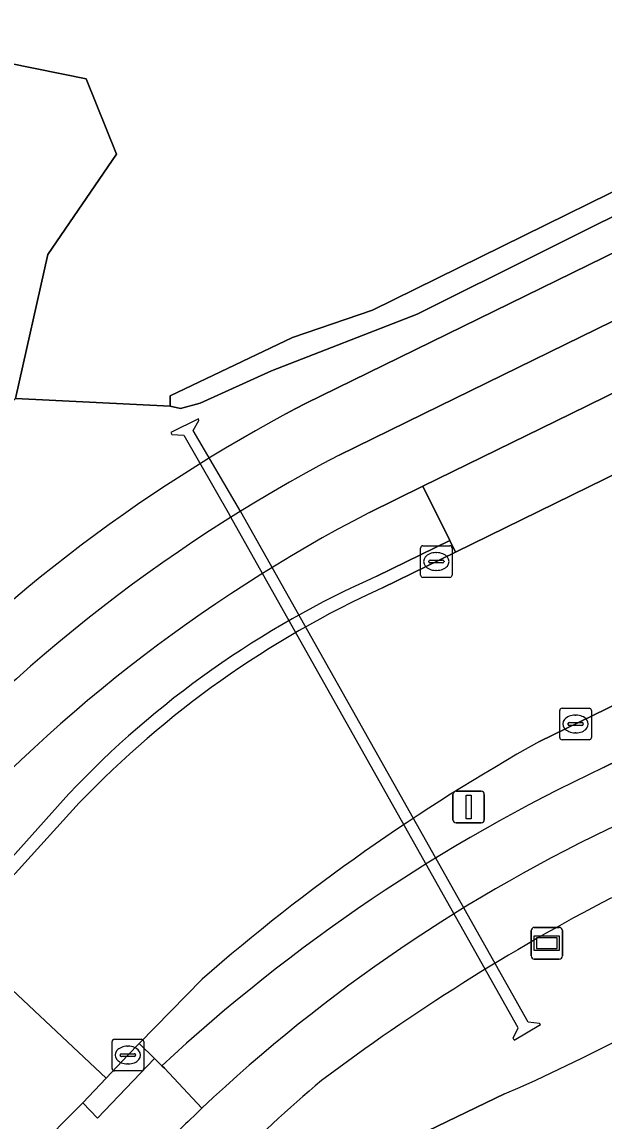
# Model space of a CAD drawing. Extents: x 160455 to 162082, y 388339 to 389736.
# Drawn here: x 160563.1 to 160581.49, y 388727.64 to 388762.37 of the extents above; entities that cross this region are included whole.
import ezdxf

# ---------------------------------------------------------------- set-up
doc = ezdxf.new("R2010")
doc.units = 0
for name, color, linetype in [('IMGEO_Berm_groen', 7, 'Continuous'), ('IMGEO_Fietspad_gesloten', 7, 'Continuous'), ('IMGEO_Fietspad_open', 7, 'Continuous'), ('IMGEO_Grasland_agrarisch', 7, 'Continuous'), ('IMGEO_Groenvoorziening', 7, 'Continuous'), ('IMGEO_Kolk', 7, 'Continuous'), ('IMGEO_Lichtmast', 7, 'Continuous'), ('IMGEO_Lijnafwatering', 7, 'Continuous'), ('IMGEO_Loofbos', 7, 'Continuous'), ('IMGEO_Rijbaan_lokaal_gesloten', 7, 'Continuous'), ('IMGEO_Rijbaan_lokaal_open', 7, 'Continuous'), ('IMGEO_Verklikker', 7, 'Continuous'), ('IMGEO_Voetpad_open', 7, 'Continuous'), ('IMGEO_Waterloop', 7, 'Continuous')]:
    doc.layers.add(name, color=color, linetype=linetype)

msp = doc.modelspace()

# ---------------------------------------------------------------- linework, layer by layer
at = {"layer": 'IMGEO_Berm_groen'}
for points in [[(160574.316, 388744.876), (160576.617, 388746.004), (160575.77, 388747.716), (160574.085, 388746.891)], [(160595.822, 388745.853), (160595.115, 388747.289), (160579.452, 388739.653)], [(160581.477, 388738.833), (160595.822, 388745.853)], [(160561.358, 388734.418), (160564.583, 388738.002)], [(160568.797, 388732.15), (160566.806, 388730.124), (160567.293, 388729.645), (160567.524, 388729.418)]]:
    msp.add_lwpolyline(points, dxfattribs=at)
for centre, radius, start, end in [((160596.575, 388703.557), 48.822, 117.4288, 138.6421), ((160586.522, 388717.265), 30.188, 113.8496, 136.6143), ((160610.032, 388684.909), 62.706, 119.1879, 131.1167), ((160604.829, 388689.179), 54.871, 115.1872, 132.833)]:
    msp.add_arc(centre, radius, start, end, dxfattribs=at)
at = {"layer": 'IMGEO_Fietspad_gesloten'}
for points in [[(160688.97, 388803.215), (160688.114, 388804.953), (160678.244, 388800.129), (160575.791, 388750), (160573.124, 388748.695)], [(160574.085, 388746.891), (160575.77, 388747.716), (160580.438, 388750), (160594.91, 388757.093), (160679.009, 388798.311), (160685.524, 388801.475), (160685.77, 388801.642), (160688.97, 388803.215)], [(160694.449, 388792.087), (160693.649, 388793.713), (160690.443, 388792.152), (160689.808, 388791.843), (160612.844, 388754.182), (160604.298, 388750), (160600.349, 388748.067), (160598.531, 388747.178), (160595.822, 388745.853), (160581.477, 388738.833)], [(160567.524, 388729.418), (160567.602, 388729.341), (160568.789, 388728.075)]]:
    msp.add_lwpolyline(points, dxfattribs=at)
for centre, radius, start, end in [((160596.302, 388704.318), 50.066, 117.5778, 139.2659), ((160596.575, 388703.557), 48.822, 117.4288, 138.6421), ((160604.829, 388689.179), 54.871, 115.1872, 132.833), ((160603.391, 388691.414), 50.412, 115.0042, 133.3451)]:
    msp.add_arc(centre, radius, start, end, dxfattribs=at)
at = {"layer": 'IMGEO_Fietspad_open'}
msp.add_lwpolyline([(160568.789, 388728.075), (160567.602, 388729.341), (160567.524, 388729.418), (160567.293, 388729.645), (160565.486, 388727.762), (160565.027, 388728.247), (160564.333, 388727.554), (160562.039, 388725.134)], dxfattribs=at)
msp.add_arc((160601.779, 388693.052), 48.114, 133.2878, 135.5709, dxfattribs=at)
at = {"layer": 'IMGEO_Grasland_agrarisch'}
msp.add_lwpolyline([(160562.899, 388750.484), (160563.919, 388755.033), (160566.092, 388758.196), (160565.133, 388760.575), (160561.847, 388761.247)], dxfattribs=at)
at = {"layer": 'IMGEO_Groenvoorziening'}
for points in [[(160571.444, 388750), (160571.754, 388750.166), (160572.065, 388750.329), (160607.803, 388767.824), (160687.247, 388806.714), (160686.973, 388807.274), (160686.045, 388809.17), (160684.847, 388811.633), (160677.31, 388827.125), (160668.584, 388844.978), (160659.808, 388862.897), (160659.071, 388864.445), (160648.25, 388886.548), (160638.47, 388906.585), (160629.688, 388924.586), (160620.814, 388942.765), (160619.643, 388945.116), (160619.032, 388946.319), (160618.392, 388947.991), (160617.059, 388948.01), (160612.318, 388945.878)], [(160667.733, 388798.19), (160594.565, 388763.508), (160587.389, 388759.035), (160575.593, 388753.143), (160570.992, 388751.364), (160568.732, 388750.337), (160568.11, 388750.174), (160567.784, 388750.247), (160562.899, 388750.484), (160550.156, 388738.732), (160539.525, 388746.629), (160524.082, 388757.064), (160498.285, 388769.161)], [(160599.612, 388687.978), (160576.723, 388713.666), (160570.17, 388724.579), (160578.346, 388728.529)]]:
    msp.add_lwpolyline(points, dxfattribs=at)
for centre, radius, start, end in [((160595.406, 388705.534), 50.512, 118.3195, 138.2508), ((160556.068, 388780.168), 56.24, 293.336, 310.8857), ((160612.668, 388675.501), 66.819, 117.58626, 126.88215), ((160600.193, 388696.055), 42.956, 130.0296, 140.9969)]:
    msp.add_arc(centre, radius, start, end, dxfattribs=at)
at = {"layer": 'IMGEO_Kolk'}
for p, q in [((160575.693, 388744.912), (160575.693, 388745.764)), ((160575.768, 388745.838), (160576.62, 388745.838)), ((160576.694, 388745.764), (160576.694, 388744.912)), ((160575.952, 388745.332), (160575.952, 388745.344)), ((160576.39, 388745.295), (160575.992, 388745.295)), ((160575.995, 388745.381), (160576.393, 388745.381)), ((160576.181, 388745.618), (160576.206, 388745.618)), ((160576.436, 388745.344), (160576.436, 388745.332)), ((160576.204, 388745.058), (160576.179, 388745.058)), ((160576.62, 388744.838), (160575.768, 388744.838)), ((160580.092, 388739.782), (160580.092, 388740.634)), ((160580.167, 388740.708), (160581.019, 388740.708)), ((160580.58, 388740.488), (160580.605, 388740.488)), ((160581.093, 388740.634), (160581.093, 388739.782)), ((160580.351, 388740.202), (160580.351, 388740.214)), ((160580.789, 388740.165), (160580.391, 388740.165)), ((160580.394, 388740.251), (160580.792, 388740.251)), ((160580.835, 388740.214), (160580.835, 388740.202)), ((160580.603, 388739.928), (160580.578, 388739.928)), ((160581.019, 388739.708), (160580.167, 388739.708)), ((160565.949, 388729.328), (160565.949, 388730.18)), ((160566.024, 388730.254), (160566.876, 388730.254)), ((160566.437, 388730.034), (160566.462, 388730.034)), ((160566.95, 388730.18), (160566.95, 388729.328)), ((160566.208, 388729.748), (160566.208, 388729.76)), ((160566.646, 388729.711), (160566.248, 388729.711)), ((160566.251, 388729.797), (160566.649, 388729.797)), ((160566.692, 388729.76), (160566.692, 388729.748)), ((160566.46, 388729.474), (160566.435, 388729.474)), ((160566.876, 388729.254), (160566.024, 388729.254))]:
    msp.add_line(p, q, dxfattribs=at)
for points in [[(160575.693, 388744.912), (160575.693, 388745.764)], [(160575.768, 388745.838), (160576.62, 388745.838)], [(160576.694, 388745.764), (160576.694, 388744.912)], [(160576.62, 388744.838), (160575.768, 388744.838)], [(160580.092, 388739.782), (160580.092, 388740.634)], [(160580.167, 388740.708), (160581.019, 388740.708)], [(160581.093, 388740.634), (160581.093, 388739.782)], [(160581.019, 388739.708), (160580.167, 388739.708)], [(160565.949, 388729.328), (160565.949, 388730.18)], [(160566.024, 388730.254), (160566.876, 388730.254)], [(160566.95, 388730.18), (160566.95, 388729.328)], [(160566.876, 388729.254), (160566.024, 388729.254)]]:
    msp.add_lwpolyline(points, dxfattribs=at)
for centre, radius, start, end in [((160575.77, 388745.762), 0.0765, 91.552, 178.448), ((160575.77, 388745.762), 0.0765, 91.552, 178.448), ((160576.618, 388745.762), 0.0765, 1.552, 88.448), ((160576.618, 388745.762), 0.0765, 1.552, 88.448), ((160575.992, 388745.341), 0.0403, 85.8775, 175.7526), ((160575.989, 388745.331), 0.0366, 178.938, 274.7102), ((160576.393, 388745.338), 0.043, 264.8664, 352.4533), ((160576.397, 388745.343), 0.0386, 1.7309, 96.639), ((160575.77, 388744.914), 0.0765, 181.552, 268.448), ((160575.77, 388744.914), 0.0765, 181.552, 268.448), ((160576.618, 388744.914), 0.0765, 271.552, 358.448), ((160576.618, 388744.914), 0.0765, 271.552, 358.448), ((160580.169, 388740.632), 0.0765, 91.552, 178.448), ((160580.169, 388740.632), 0.0765, 91.552, 178.448), ((160581.017, 388740.632), 0.0765, 1.552, 88.448), ((160581.017, 388740.632), 0.0765, 1.552, 88.448), ((160580.391, 388740.211), 0.0403, 85.8775, 175.7526), ((160580.388, 388740.201), 0.0366, 178.938, 274.7102), ((160580.792, 388740.208), 0.043, 264.8664, 352.4533), ((160580.796, 388740.213), 0.0386, 1.7309, 96.639), ((160580.169, 388739.784), 0.0765, 181.552, 268.448), ((160580.169, 388739.784), 0.0765, 181.552, 268.448), ((160581.017, 388739.784), 0.0765, 271.552, 358.448), ((160581.017, 388739.784), 0.0765, 271.552, 358.448), ((160566.026, 388730.178), 0.0765, 91.552, 178.448), ((160566.026, 388730.178), 0.0765, 91.552, 178.448), ((160566.874, 388730.178), 0.0765, 1.552, 88.448), ((160566.874, 388730.178), 0.0765, 1.552, 88.448), ((160566.248, 388729.757), 0.0403, 85.8775, 175.7526), ((160566.245, 388729.747), 0.0366, 178.938, 274.7102), ((160566.649, 388729.754), 0.043, 264.8664, 352.4533), ((160566.653, 388729.759), 0.0386, 1.7309, 96.639), ((160566.026, 388729.33), 0.0765, 181.552, 268.448), ((160566.026, 388729.33), 0.0765, 181.552, 268.448), ((160566.874, 388729.33), 0.0765, 271.552, 358.448), ((160566.874, 388729.33), 0.0765, 271.552, 358.448)]:
    msp.add_arc(centre, radius, start, end, dxfattribs=at)
for centre, major_axis, ratio, start_param, end_param in [((160576.18, 388745.338), (-0.387, 0.002), 0.722429, 4.712389, 7.853982), ((160576.205, 388745.338), (-0.39, 0.002), 0.717154, 1.570796, 4.712389), ((160580.579, 388740.208), (-0.387, 0.002), 0.722429, 4.712389, 7.853982), ((160580.604, 388740.208), (-0.39, 0.002), 0.717154, 1.570796, 4.712389), ((160566.436, 388729.754), (-0.387, 0.002), 0.722429, 4.712389, 7.853982), ((160566.461, 388729.754), (-0.39, 0.002), 0.717154, 1.570796, 4.712389)]:
    msp.add_ellipse(centre, major_axis=major_axis, ratio=ratio, start_param=start_param, end_param=end_param, dxfattribs=at)
at = {"layer": 'IMGEO_Lichtmast'}
for p, q in [((160576.72, 388737.186), (160576.72, 388737.986)), ((160576.72, 388737.986), (160576.72, 388737.186)), ((160576.82, 388738.086), (160577.61, 388738.086)), ((160577.61, 388738.086), (160576.82, 388738.086)), ((160577.71, 388737.986), (160577.71, 388737.186)), ((160577.71, 388737.186), (160577.71, 388737.986)), ((160577.61, 388737.086), (160576.82, 388737.086)), ((160576.82, 388737.086), (160577.61, 388737.086))]:
    msp.add_line(p, q, dxfattribs=at)
msp.add_lwpolyline([(160577.14, 388737.961), (160577.29, 388737.961), (160577.29, 388737.211), (160577.14, 388737.211), (160577.14, 388737.961)], dxfattribs=at)
for centre, start, end in [((160576.82, 388737.986), 90, 180), ((160576.82, 388737.986), 90, 180), ((160577.61, 388737.986), 0, 90), ((160577.61, 388737.986), 360, 90), ((160576.82, 388737.186), 180, 270), ((160576.82, 388737.186), 180, 270), ((160577.61, 388737.186), 270, 0), ((160577.61, 388737.186), 270, 0)]:
    msp.add_arc(centre, 0.1, start, end, dxfattribs=at)
at = {"layer": 'IMGEO_Lijnafwatering'}
for points in [[(160578.653, 388730.221), (160579.485, 388730.72), (160579.448, 388730.751), (160579.099, 388730.797), (160570.013, 388746.911), (160568.516, 388749.477), (160568.695, 388749.794), (160568.684, 388749.844), (160567.808, 388749.412), (160567.839, 388749.35), (160568.221, 388749.332), (160569.662, 388746.809)], [(160578.653, 388730.221), (160578.623, 388730.289), (160578.78, 388730.61), (160569.662, 388746.809)]]:
    msp.add_lwpolyline(points, dxfattribs=at)
at = {"layer": 'IMGEO_Loofbos'}
msp.add_lwpolyline([(160561.847, 388761.247), (160565.133, 388760.575), (160566.092, 388758.196), (160563.919, 388755.033), (160562.899, 388750.484), (160567.784, 388750.247), (160567.784, 388750.57), (160571.646, 388752.411), (160574.179, 388753.276), (160587.142, 388759.648), (160593.51, 388763.683), (160596.559, 388766.394), (160598.366, 388768.822), (160599.359, 388770.829), (160594.015, 388772.732), (160593.889, 388772.506), (160563.974, 388784.006), (160541.617, 388789.556)], dxfattribs=at)
at = {"layer": 'IMGEO_Rijbaan_lokaal_gesloten'}
for points in [[(160635.794, 388767.212), (160656.002, 388777.102), (160673.524, 388785.672), (160686.503, 388791.99), (160683.606, 388797.854), (160682.331, 388797.262), (160680.251, 388796.218), (160669.623, 388791.033), (160652.582, 388782.706), (160632.512, 388772.925), (160612.637, 388763.178), (160595.949, 388755.013), (160595.274, 388754.683), (160585.715, 388750), (160576.8, 388745.633), (160574.493, 388744.508)], [(160579.452, 388739.653), (160595.115, 388747.289), (160597.852, 388748.623), (160599.435, 388749.359), (160599.653, 388749.445), (160600.531, 388749.814), (160610.05, 388754.477), (160611.332, 388755.105), (160612.142, 388755.528), (160612.392, 388755.695), (160617.23, 388758.134), (160635.794, 388767.212)], [(160564.916, 388737.72), (160561.673, 388734.147), (160561.04, 388733.455), (160565.764, 388729.027), (160566.45, 388729.754), (160566.806, 388730.124), (160568.797, 388732.15)]]:
    msp.add_lwpolyline(points, dxfattribs=at)
msp.add_lwpolyline([(160560.054, 388723.012), (160560.054, 388723.012), (160561.036, 388724.072), (160561.213, 388724.263), (160562.039, 388725.134), (160564.333, 388727.554), (160565.027, 388728.247), (160565.764, 388729.027), (160561.04, 388733.455), (160559.638, 388731.924), (160555.273, 388727.272), (160555.261, 388727.259)], close=True, dxfattribs=at)
for centre, radius, start, end in [((160587.332, 388716.244), 31.043, 114.4297, 136.2269), ((160610.032, 388684.909), 62.706, 119.1879, 131.1167)]:
    msp.add_arc(centre, radius, start, end, dxfattribs=at)
at = {"layer": 'IMGEO_Rijbaan_lokaal_open'}
for points in [[(160574.493, 388744.508), (160576.8, 388745.633), (160576.617, 388746.004), (160574.316, 388744.876)], [(160564.583, 388738.002), (160561.358, 388734.418), (160561.673, 388734.147), (160564.916, 388737.72)]]:
    msp.add_lwpolyline(points, dxfattribs=at)
for centre, radius, start, end in [((160586.522, 388717.265), 30.188, 113.8496, 136.6143), ((160587.332, 388716.244), 31.043, 114.4297, 136.2269)]:
    msp.add_arc(centre, radius, start, end, dxfattribs=at)
at = {"layer": 'IMGEO_Verklikker'}
for p, q in [((160579.188, 388732.885), (160579.188, 388733.685)), ((160579.188, 388733.685), (160579.188, 388732.885)), ((160579.288, 388733.785), (160580.078, 388733.785)), ((160580.078, 388733.785), (160579.288, 388733.785)), ((160580.178, 388733.685), (160580.178, 388732.885)), ((160580.178, 388732.885), (160580.178, 388733.685)), ((160580.078, 388732.785), (160579.288, 388732.785)), ((160579.288, 388732.785), (160580.078, 388732.785))]:
    msp.add_line(p, q, dxfattribs=at)
for points in [[(160579.289, 388733.517), (160580.077, 388733.517), (160580.077, 388733.053), (160579.289, 388733.053), (160579.289, 388733.517)], [(160579.354, 388733.452), (160579.354, 388733.118), (160580.012, 388733.118), (160580.012, 388733.452), (160579.354, 388733.452)]]:
    msp.add_lwpolyline(points, dxfattribs=at)
for centre, start, end in [((160579.288, 388733.685), 90, 180), ((160579.288, 388733.685), 90, 180), ((160580.078, 388733.685), 0, 90), ((160580.078, 388733.685), 360, 90), ((160579.288, 388732.885), 180, 270), ((160579.288, 388732.885), 180, 270), ((160580.078, 388732.885), 270, 0), ((160580.078, 388732.885), 270, 0)]:
    msp.add_arc(centre, 0.1, start, end, dxfattribs=at)
at = {"layer": 'IMGEO_Voetpad_open'}
for points in [[(160678.244, 388800.129), (160688.114, 388804.953), (160687.247, 388806.714), (160607.803, 388767.824), (160572.065, 388750.329), (160571.754, 388750.166), (160571.444, 388750)], [(160573.124, 388748.695), (160575.791, 388750), (160678.244, 388800.129)]]:
    msp.add_lwpolyline(points, dxfattribs=at)
for points in [[(160595.274, 388754.683), (160595.949, 388755.013), (160595.77, 388755.371), (160594.91, 388757.093), (160580.438, 388750), (160575.77, 388747.716), (160576.617, 388746.004), (160576.8, 388745.633), (160585.715, 388750)], [(160567.293, 388729.645), (160566.806, 388730.124), (160566.45, 388729.754), (160565.764, 388729.027), (160565.027, 388728.247), (160565.486, 388727.762)]]:
    msp.add_lwpolyline(points, close=True, dxfattribs=at)
for centre, radius, start, end in [((160595.406, 388705.534), 50.512, 118.3195, 138.2508), ((160596.302, 388704.318), 50.066, 117.5778, 139.2659), ((160603.391, 388691.414), 50.412, 115.0042, 133.3451), ((160612.668, 388675.501), 66.819, 117.58626, 126.88215), ((160600.193, 388696.055), 42.956, 130.0296, 140.9969), ((160601.779, 388693.052), 48.114, 133.2878, 135.5709)]:
    msp.add_arc(centre, radius, start, end, dxfattribs=at)
at = {"layer": 'IMGEO_Waterloop'}
for points in [[(160593.51, 388763.683), (160587.142, 388759.648), (160574.179, 388753.276), (160571.646, 388752.411), (160567.784, 388750.57), (160567.784, 388750.247), (160568.11, 388750.174), (160568.732, 388750.337), (160570.992, 388751.364), (160575.593, 388753.143), (160587.389, 388759.035), (160594.565, 388763.508)], [(160578.346, 388728.529), (160570.17, 388724.579), (160576.723, 388713.666), (160599.612, 388687.978)]]:
    msp.add_lwpolyline(points, dxfattribs=at)
msp.add_arc((160556.068, 388780.168), 56.24, 293.336, 310.8857, dxfattribs=at)

doc.saveas('drawing.dxf')
